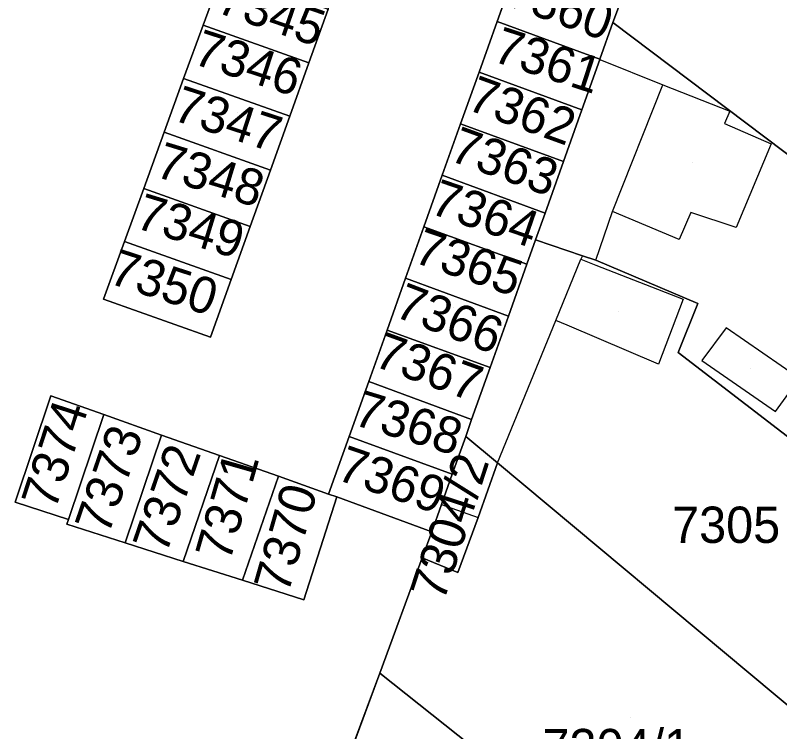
# Model space of a CAD drawing. Extents: x -266199 to -261993, y -1239047 to -1235108.
# Drawn here: x -263632.27 to -263590.18, y -1236263.23 to -1236223.78 of the extents above; entities that cross this region are included whole.
import ezdxf

# ---------------------------------------------------------------- set-up
doc = ezdxf.new("R2010")
doc.units = 0
for name, color, linetype in [('body_kn', 7, 'Continuous'), ('kladpar_druhypozemkov', 7, 'Continuous'), ('kladpar_hranice', 7, 'Continuous'), ('kladpar_parcelnecisla', 7, 'Continuous'), ('kladpar_plochy', 7, 'Continuous'), ('zappar_hrandruhpozemk', 7, 'Continuous')]:
    doc.layers.add(name, color=color, linetype=linetype)

msp = doc.modelspace()

# ---------------------------------------------------------------- linework, layer by layer
at = {"layer": 'body_kn'}
for p, q in [((-263605.73, -1236224.12), (-263605.73, -1236224.12)), ((-263599.37, -1236224.18), (-263599.37, -1236224.18)), ((-263621.93, -1236224.32), (-263621.93, -1236224.32)), ((-263600.09, -1236226.22), (-263600.09, -1236226.22)), ((-263600.09, -1236226.22), (-263600.09, -1236226.22)), ((-263600.08, -1236226.19), (-263600.08, -1236226.19)), ((-263600.08, -1236226.19), (-263600.08, -1236226.19)), ((-263616.1, -1236226.39), (-263616.1, -1236226.39)), ((-263616.1, -1236226.39), (-263616.1, -1236226.39)), ((-263606.73, -1236226.91), (-263606.73, -1236226.91)), ((-263623, -1236227.26), (-263623, -1236227.26)), ((-263596.62, -1236227.6), (-263596.62, -1236227.6)), ((-263596.62, -1236227.6), (-263596.62, -1236227.6)), ((-263601.08, -1236228.98), (-263601.08, -1236228.98)), ((-263601.08, -1236228.98), (-263601.08, -1236228.98)), ((-263592.93, -1236229.06), (-263592.93, -1236229.06)), ((-263617.16, -1236229.34), (-263617.16, -1236229.34)), ((-263617.16, -1236229.34), (-263617.16, -1236229.34)), ((-263607.75, -1236229.76), (-263607.75, -1236229.76)), ((-263593.22, -1236229.73), (-263593.22, -1236229.73)), ((-263624.08, -1236230.22), (-263624.08, -1236230.22)), ((-263590.65, -1236230.85), (-263590.65, -1236230.85)), ((-263602.09, -1236231.83), (-263602.09, -1236231.83)), ((-263602.09, -1236231.83), (-263602.09, -1236231.83)), ((-263618.22, -1236232.3), (-263618.22, -1236232.3)), ((-263618.22, -1236232.3), (-263618.22, -1236232.3)), ((-263608.76, -1236232.59), (-263608.76, -1236232.59)), ((-263625.2, -1236233.32), (-263625.2, -1236233.32)), ((-263603.1, -1236234.67), (-263603.1, -1236234.67)), ((-263603.1, -1236234.67), (-263603.1, -1236234.67)), ((-263599.39, -1236234.58), (-263599.39, -1236234.58)), ((-263599.39, -1236234.58), (-263599.39, -1236234.58)), ((-263595.07, -1236234.63), (-263595.07, -1236234.63)), ((-263619.33, -1236235.41), (-263619.33, -1236235.41)), ((-263619.33, -1236235.41), (-263619.33, -1236235.41)), ((-263609.77, -1236235.42), (-263609.77, -1236235.42)), ((-263592.57, -1236235.47), (-263592.57, -1236235.47)), ((-263626.26, -1236236.23), (-263626.26, -1236236.23)), ((-263603.62, -1236236.15), (-263603.62, -1236236.15)), ((-263595.71, -1236236.12), (-263595.71, -1236236.12)), ((-263601.12, -1236237.21), (-263601.12, -1236237.21)), ((-263601.04, -1236237.02), (-263601.04, -1236237.02)), ((-263601.04, -1236237.02), (-263601.04, -1236237.02)), ((-263604.1, -1236237.49), (-263604.1, -1236237.49)), ((-263604.1, -1236237.49), (-263604.1, -1236237.49)), ((-263600.3, -1236237.27), (-263600.3, -1236237.27)), ((-263600.3, -1236237.27), (-263600.3, -1236237.27)), ((-263600.3, -1236237.53), (-263600.3, -1236237.53)), ((-263620.38, -1236238.33), (-263620.38, -1236238.33)), ((-263620.38, -1236238.33), (-263620.38, -1236238.33)), ((-263610.78, -1236238.26), (-263610.78, -1236238.26)), ((-263627.42, -1236239.41), (-263627.42, -1236239.41)), ((-263595.49, -1236239.41), (-263595.49, -1236239.41)), ((-263594.69, -1236239.64), (-263594.69, -1236239.64)), ((-263605.12, -1236240.34), (-263605.12, -1236240.34)), ((-263605.12, -1236240.34), (-263605.12, -1236240.34)), ((-263602.5, -1236240.58), (-263602.5, -1236240.58)), ((-263602.5, -1236240.58), (-263602.5, -1236240.58)), ((-263601.89, -1236240.84), (-263601.89, -1236240.84)), ((-263593.12, -1236240.99), (-263593.12, -1236240.99)), ((-263593.12, -1236240.99), (-263593.12, -1236240.99)), ((-263611.8, -1236241.11), (-263611.8, -1236241.11)), ((-263621.52, -1236241.5), (-263621.52, -1236241.5)), ((-263595.77, -1236242.35), (-263595.77, -1236242.35)), ((-263596.85, -1236242.98), (-263596.85, -1236242.98)), ((-263594.47, -1236242.79), (-263594.47, -1236242.79)), ((-263606.13, -1236243.18), (-263606.13, -1236243.18)), ((-263606.13, -1236243.18), (-263606.13, -1236243.18)), ((-263612.81, -1236243.95), (-263612.81, -1236243.95)), ((-263630.31, -1236244.73), (-263630.31, -1236244.73)), ((-263630.31, -1236244.73), (-263630.31, -1236244.73)), ((-263590.41, -1236245.6), (-263590.41, -1236245.6)), ((-263627.39, -1236245.76), (-263627.39, -1236245.76)), ((-263627.39, -1236245.76), (-263627.39, -1236245.76)), ((-263607.14, -1236246.03), (-263607.14, -1236246.03)), ((-263607.14, -1236246.03), (-263607.14, -1236246.03)), ((-263624.21, -1236246.89), (-263624.21, -1236246.89)), ((-263624.21, -1236246.89), (-263624.21, -1236246.89)), ((-263613.89, -1236246.97), (-263613.89, -1236246.97)), ((-263607.47, -1236246.97), (-263607.47, -1236246.97)), ((-263607.47, -1236246.97), (-263607.47, -1236246.97)), ((-263621.03, -1236248.01), (-263621.03, -1236248.01)), ((-263621.03, -1236248.01), (-263621.03, -1236248.01)), ((-263605.72, -1236248.43), (-263605.72, -1236248.43)), ((-263605.72, -1236248.43), (-263605.72, -1236248.43)), ((-263617.78, -1236249.16), (-263617.78, -1236249.16)), ((-263617.78, -1236249.16), (-263617.78, -1236249.16)), ((-263608.21, -1236249.04), (-263608.21, -1236249.04)), ((-263608.21, -1236249.04), (-263608.21, -1236249.04)), ((-263615.02, -1236250.14), (-263615.02, -1236250.14)), ((-263632.27, -1236250.59), (-263632.27, -1236250.59)), ((-263614.57, -1236250.3), (-263614.57, -1236250.3)), ((-263608.8, -1236250.71), (-263608.8, -1236250.71)), ((-263608.8, -1236250.71), (-263608.8, -1236250.71)), ((-263629.34, -1236251.54), (-263629.34, -1236251.54)), ((-263606.78, -1236251.43), (-263606.78, -1236251.43)), ((-263629.43, -1236251.8), (-263629.43, -1236251.8)), ((-263609.34, -1236252.22), (-263609.34, -1236252.22)), ((-263609.34, -1236252.22), (-263609.34, -1236252.22)), ((-263626.22, -1236252.82), (-263626.22, -1236252.82)), ((-263609.86, -1236253.65), (-263609.86, -1236253.65)), ((-263623.02, -1236253.85), (-263623.02, -1236253.85)), ((-263607.9, -1236254.46), (-263607.9, -1236254.46)), ((-263619.75, -1236254.89), (-263619.75, -1236254.89)), ((-263616.39, -1236255.96), (-263616.39, -1236255.96)), ((-263612.19, -1236260.01), (-263612.19, -1236260.01))]:
    msp.add_line(p, q, dxfattribs=at)
at = {"layer": 'kladpar_druhypozemkov'}
for p, q in [((-263603.12, -1236225.7), (-263603.12, -1236225.7)), ((-263619.35, -1236225.97), (-263619.35, -1236225.97)), ((-263603.99, -1236228.38), (-263603.99, -1236228.38)), ((-263620.04, -1236229.11), (-263620.04, -1236229.11)), ((-263604.89, -1236231.3), (-263604.89, -1236231.3)), ((-263621.47, -1236232.08), (-263621.47, -1236232.08)), ((-263594.96, -1236231.89), (-263594.96, -1236231.89)), ((-263605.93, -1236234.1), (-263605.93, -1236234.1)), ((-263622.16, -1236235.22), (-263622.16, -1236235.22)), ((-263606.97, -1236236.98), (-263606.97, -1236236.98)), ((-263623.81, -1236237.93), (-263623.81, -1236237.93)), ((-263608.14, -1236239.85), (-263608.14, -1236239.85)), ((-263599.03, -1236240.09), (-263599.03, -1236240.09)), ((-263608.94, -1236242.77), (-263608.94, -1236242.77)), ((-263591.76, -1236243.23), (-263591.76, -1236243.23)), ((-263609.85, -1236245.73), (-263609.85, -1236245.73)), ((-263630.64, -1236247.3), (-263630.64, -1236247.3)), ((-263606.92, -1236248.39), (-263606.92, -1236248.39)), ((-263627.7, -1236249.02), (-263627.7, -1236249.02)), ((-263611.24, -1236248.65), (-263611.24, -1236248.65)), ((-263624.41, -1236250.11), (-263624.41, -1236250.11)), ((-263621.44, -1236251.06), (-263621.44, -1236251.06)), ((-263593.1, -1236251.02), (-263593.1, -1236251.02)), ((-263618.15, -1236252.42), (-263618.15, -1236252.42)), ((-263598.42, -1236262.47), (-263598.42, -1236262.47))]:
    msp.add_line(p, q, dxfattribs=at)
at = {"layer": 'kladpar_hranice'}
for points in [[(-263603, -1236174.37), (-263604.24, -1236177.43), (-263605.28, -1236180.04), (-263606.41, -1236182.83), (-263607.53, -1236185.62), (-263608.63, -1236188.35), (-263609.73, -1236191.09), (-263610.84, -1236193.85), (-263612.17, -1236197.52), (-263613.35, -1236200.76), (-263614.42, -1236203.7), (-263615.51, -1236206.67), (-263616.56, -1236209.56), (-263617.64, -1236212.52), (-263618.71, -1236215.49), (-263619.78, -1236218.43), (-263620.85, -1236221.37), (-263621.93, -1236224.32), (-263623, -1236227.26), (-263624.08, -1236230.22), (-263625.2, -1236233.32), (-263626.26, -1236236.23), (-263627.42, -1236239.41), (-263621.52, -1236241.5)], [(-263621.52, -1236241.5), (-263620.38, -1236238.33), (-263619.33, -1236235.41), (-263618.22, -1236232.3), (-263617.16, -1236229.34), (-263616.1, -1236226.39), (-263615.04, -1236223.44), (-263613.98, -1236220.49), (-263612.92, -1236217.55), (-263611.86, -1236214.58), (-263610.79, -1236211.62), (-263609.75, -1236208.72), (-263608.69, -1236205.74), (-263607.63, -1236202.8), (-263606.46, -1236199.55), (-263605.2, -1236196.03), (-263604.1, -1236193.28), (-263602.99, -1236190.54), (-263601.9, -1236187.82), (-263600.77, -1236185.02), (-263599.65, -1236182.23), (-263598.6, -1236179.62), (-263597.37, -1236176.56)], [(-263560.81, -1236236.29), (-263565.81, -1236249.49), (-263599.37, -1236224.18), (-263599.06, -1236223.35), (-263598.06, -1236220.57), (-263597.07, -1236217.82), (-263595.97, -1236214.77), (-263594.83, -1236211.61), (-263594.06, -1236209.47), (-263573.05, -1236226.08), (-263574.54, -1236228.04), (-263575.93, -1236226.87), (-263577.59, -1236228.92), (-263576.22, -1236230.08), (-263578.23, -1236232.57), (-263571.47, -1236237.87), (-263566.29, -1236231.54), (-263560.81, -1236236.29)], [(-263604.72, -1236221.27), (-263605.73, -1236224.12), (-263606.73, -1236226.91), (-263607.75, -1236229.76), (-263608.76, -1236232.59), (-263609.77, -1236235.42), (-263610.78, -1236238.26), (-263611.8, -1236241.11), (-263612.81, -1236243.95), (-263613.89, -1236246.97), (-263615.02, -1236250.14), (-263617.78, -1236249.16), (-263621.03, -1236248.01), (-263624.21, -1236246.89), (-263627.39, -1236245.76), (-263630.31, -1236244.73), (-263632.27, -1236250.59), (-263629.34, -1236251.54), (-263629.43, -1236251.8), (-263626.22, -1236252.82), (-263623.02, -1236253.85), (-263619.75, -1236254.89), (-263616.39, -1236255.96), (-263614.57, -1236250.3), (-263609.34, -1236252.22), (-263609.86, -1236253.65), (-263612.19, -1236260.01), (-263616.68, -1236272.03)], [(-263615.04, -1236223.44), (-263616.1, -1236226.39), (-263621.93, -1236224.32), (-263620.85, -1236221.37), (-263615.04, -1236223.44)], [(-263600.08, -1236226.19), (-263605.73, -1236224.12), (-263604.72, -1236221.27), (-263599.06, -1236223.35), (-263599.37, -1236224.18), (-263600.08, -1236226.19)], [(-263601.08, -1236228.98), (-263606.73, -1236226.91), (-263605.73, -1236224.12), (-263600.08, -1236226.19), (-263600.09, -1236226.22), (-263601.08, -1236228.98)], [(-263565.81, -1236249.49), (-263570.45, -1236261.6), (-263575.87, -1236257.71), (-263572.1, -1236253.03), (-263572.8, -1236252.56), (-263570.11, -1236249.18), (-263576.93, -1236243.74), (-263581.44, -1236249.34), (-263582.32, -1236248.6), (-263584.36, -1236251.11), (-263595.77, -1236242.35), (-263594.69, -1236239.64), (-263600.3, -1236237.27), (-263601.04, -1236237.02), (-263603.62, -1236236.15), (-263603.1, -1236234.67), (-263602.09, -1236231.83), (-263601.08, -1236228.98), (-263600.09, -1236226.22), (-263600.08, -1236226.19), (-263599.37, -1236224.18), (-263565.81, -1236249.49)], [(-263616.1, -1236226.39), (-263617.16, -1236229.34), (-263623, -1236227.26), (-263621.93, -1236224.32), (-263616.1, -1236226.39)], [(-263602.09, -1236231.83), (-263607.75, -1236229.76), (-263606.73, -1236226.91), (-263601.08, -1236228.98), (-263602.09, -1236231.83)], [(-263617.16, -1236229.34), (-263618.22, -1236232.3), (-263624.08, -1236230.22), (-263623, -1236227.26), (-263617.16, -1236229.34)], [(-263603.1, -1236234.67), (-263608.76, -1236232.59), (-263607.75, -1236229.76), (-263602.09, -1236231.83), (-263603.1, -1236234.67)], [(-263618.22, -1236232.3), (-263619.33, -1236235.41), (-263625.2, -1236233.32), (-263624.08, -1236230.22), (-263618.22, -1236232.3)], [(-263604.1, -1236237.49), (-263609.77, -1236235.42), (-263608.76, -1236232.59), (-263603.1, -1236234.67), (-263603.62, -1236236.15), (-263604.1, -1236237.49)], [(-263619.33, -1236235.41), (-263620.38, -1236238.33), (-263626.26, -1236236.23), (-263625.2, -1236233.32), (-263619.33, -1236235.41)], [(-263605.12, -1236240.34), (-263610.78, -1236238.26), (-263609.77, -1236235.42), (-263604.1, -1236237.49), (-263605.12, -1236240.34)], [(-263620.38, -1236238.33), (-263621.52, -1236241.5), (-263627.42, -1236239.41), (-263626.26, -1236236.23), (-263620.38, -1236238.33)], [(-263570.45, -1236261.6), (-263575.14, -1236273.97), (-263605.72, -1236248.43), (-263607.47, -1236246.97), (-263607.14, -1236246.03), (-263606.13, -1236243.18), (-263605.12, -1236240.34), (-263604.1, -1236237.49), (-263603.62, -1236236.15), (-263601.04, -1236237.02), (-263600.3, -1236237.27), (-263594.69, -1236239.64), (-263595.77, -1236242.35), (-263584.36, -1236251.11), (-263589.68, -1236257.48), (-263588.65, -1236258.27), (-263589.71, -1236259.58), (-263581.1, -1236266.54), (-263576.38, -1236260.79), (-263577.54, -1236259.78), (-263575.87, -1236257.71), (-263570.45, -1236261.6)], [(-263606.13, -1236243.18), (-263611.8, -1236241.11), (-263610.78, -1236238.26), (-263605.12, -1236240.34), (-263606.13, -1236243.18)], [(-263607.14, -1236246.03), (-263612.81, -1236243.95), (-263611.8, -1236241.11), (-263606.13, -1236243.18), (-263607.14, -1236246.03)], [(-263608.21, -1236249.04), (-263613.89, -1236246.97), (-263612.81, -1236243.95), (-263607.14, -1236246.03), (-263607.47, -1236246.97), (-263608.21, -1236249.04)], [(-263630.31, -1236244.73), (-263627.39, -1236245.76), (-263629.34, -1236251.54), (-263632.27, -1236250.59), (-263630.31, -1236244.73)], [(-263627.39, -1236245.76), (-263624.21, -1236246.89), (-263626.22, -1236252.82), (-263629.43, -1236251.8), (-263629.34, -1236251.54), (-263627.39, -1236245.76)], [(-263624.21, -1236246.89), (-263621.03, -1236248.01), (-263623.02, -1236253.85), (-263626.22, -1236252.82), (-263624.21, -1236246.89)], [(-263609.34, -1236252.22), (-263614.57, -1236250.3), (-263615.02, -1236250.14), (-263613.89, -1236246.97), (-263608.21, -1236249.04), (-263608.8, -1236250.71), (-263609.34, -1236252.22)], [(-263607.47, -1236246.97), (-263605.72, -1236248.43), (-263606.78, -1236251.43), (-263607.9, -1236254.46), (-263609.86, -1236253.65), (-263609.34, -1236252.22), (-263608.8, -1236250.71), (-263608.21, -1236249.04), (-263607.47, -1236246.97)], [(-263621.03, -1236248.01), (-263617.78, -1236249.16), (-263619.75, -1236254.89), (-263623.02, -1236253.85), (-263621.03, -1236248.01)], [(-263596.44, -1236272.52), (-263612.19, -1236260.01), (-263609.86, -1236253.65), (-263607.9, -1236254.46), (-263606.78, -1236251.43), (-263605.72, -1236248.43), (-263575.14, -1236273.97)], [(-263617.78, -1236249.16), (-263615.02, -1236250.14), (-263614.57, -1236250.3), (-263616.39, -1236255.96), (-263619.75, -1236254.89), (-263617.78, -1236249.16)], [(-263579.56, -1236286.06), (-263581.95, -1236299.58), (-263616.68, -1236272.03), (-263612.19, -1236260.01), (-263596.44, -1236272.52), (-263595.4, -1236273.34), (-263594.58, -1236273.99), (-263592.9, -1236275.39), (-263595.69, -1236278.87), (-263594.24, -1236279.98), (-263595.23, -1236281.1), (-263589.23, -1236286.08), (-263585.36, -1236281.35), (-263579.56, -1236286.06)]]:
    msp.add_lwpolyline(points, dxfattribs=at)
at = {"layer": 'kladpar_plochy'}
for p, q in [((-263620.85, -1236221.37), (-263621.93, -1236224.32)), ((-263604.72, -1236221.27), (-263605.73, -1236224.12)), ((-263616.1, -1236226.39), (-263615.04, -1236223.44)), ((-263605.73, -1236224.12), (-263606.73, -1236226.91)), ((-263621.93, -1236224.32), (-263623, -1236227.26)), ((-263617.16, -1236229.34), (-263616.1, -1236226.39)), ((-263606.73, -1236226.91), (-263607.75, -1236229.76)), ((-263623, -1236227.26), (-263624.08, -1236230.22)), ((-263618.22, -1236232.3), (-263617.16, -1236229.34)), ((-263607.75, -1236229.76), (-263608.76, -1236232.59)), ((-263624.08, -1236230.22), (-263625.2, -1236233.32)), ((-263619.33, -1236235.41), (-263618.22, -1236232.3)), ((-263608.76, -1236232.59), (-263609.77, -1236235.42)), ((-263625.2, -1236233.32), (-263626.26, -1236236.23)), ((-263620.38, -1236238.33), (-263619.33, -1236235.41)), ((-263609.77, -1236235.42), (-263610.78, -1236238.26)), ((-263626.26, -1236236.23), (-263627.42, -1236239.41)), ((-263621.52, -1236241.5), (-263620.38, -1236238.33)), ((-263610.78, -1236238.26), (-263611.8, -1236241.11)), ((-263627.42, -1236239.41), (-263621.52, -1236241.5)), ((-263611.8, -1236241.11), (-263612.81, -1236243.95)), ((-263612.81, -1236243.95), (-263613.89, -1236246.97)), ((-263630.31, -1236244.73), (-263632.27, -1236250.59)), ((-263627.39, -1236245.76), (-263630.31, -1236244.73)), ((-263624.21, -1236246.89), (-263627.39, -1236245.76)), ((-263621.03, -1236248.01), (-263624.21, -1236246.89)), ((-263613.89, -1236246.97), (-263615.02, -1236250.14)), ((-263617.78, -1236249.16), (-263621.03, -1236248.01)), ((-263615.02, -1236250.14), (-263617.78, -1236249.16)), ((-263632.27, -1236250.59), (-263629.34, -1236251.54)), ((-263616.39, -1236255.96), (-263614.57, -1236250.3)), ((-263614.57, -1236250.3), (-263609.34, -1236252.22)), ((-263629.34, -1236251.54), (-263629.43, -1236251.8)), ((-263629.43, -1236251.8), (-263626.22, -1236252.82)), ((-263609.34, -1236252.22), (-263609.86, -1236253.65)), ((-263626.22, -1236252.82), (-263623.02, -1236253.85)), ((-263609.86, -1236253.65), (-263612.19, -1236260.01)), ((-263623.02, -1236253.85), (-263619.75, -1236254.89)), ((-263619.75, -1236254.89), (-263616.39, -1236255.96)), ((-263612.19, -1236260.01), (-263616.68, -1236272.03))]:
    msp.add_line(p, q, dxfattribs=at)
for points in [[(-263560.81, -1236236.29), (-263565.81, -1236249.49), (-263599.37, -1236224.18), (-263599.06, -1236223.35), (-263598.06, -1236220.57), (-263597.07, -1236217.82), (-263595.97, -1236214.77), (-263594.83, -1236211.61), (-263594.06, -1236209.47), (-263573.05, -1236226.08), (-263574.54, -1236228.04), (-263575.93, -1236226.87), (-263577.59, -1236228.92), (-263576.22, -1236230.08), (-263578.23, -1236232.57), (-263571.47, -1236237.87), (-263566.29, -1236231.54)], [(-263615.04, -1236223.44), (-263616.1, -1236226.39), (-263621.93, -1236224.32), (-263620.85, -1236221.37)], [(-263600.08, -1236226.19), (-263605.73, -1236224.12), (-263604.72, -1236221.27), (-263599.06, -1236223.35), (-263599.37, -1236224.18)], [(-263601.08, -1236228.98), (-263606.73, -1236226.91), (-263605.73, -1236224.12), (-263600.08, -1236226.19), (-263600.09, -1236226.22)], [(-263565.81, -1236249.49), (-263570.45, -1236261.6), (-263575.87, -1236257.71), (-263572.1, -1236253.03), (-263572.8, -1236252.56), (-263570.11, -1236249.18), (-263576.93, -1236243.74), (-263581.44, -1236249.34), (-263582.32, -1236248.6), (-263584.36, -1236251.11), (-263595.77, -1236242.35), (-263594.69, -1236239.64), (-263600.3, -1236237.27), (-263601.04, -1236237.02), (-263603.62, -1236236.15), (-263603.1, -1236234.67), (-263602.09, -1236231.83), (-263601.08, -1236228.98), (-263600.09, -1236226.22), (-263600.08, -1236226.19), (-263599.37, -1236224.18)], [(-263616.1, -1236226.39), (-263617.16, -1236229.34), (-263623, -1236227.26), (-263621.93, -1236224.32)], [(-263602.09, -1236231.83), (-263607.75, -1236229.76), (-263606.73, -1236226.91), (-263601.08, -1236228.98)], [(-263617.16, -1236229.34), (-263618.22, -1236232.3), (-263624.08, -1236230.22), (-263623, -1236227.26)], [(-263603.1, -1236234.67), (-263608.76, -1236232.59), (-263607.75, -1236229.76), (-263602.09, -1236231.83)], [(-263618.22, -1236232.3), (-263619.33, -1236235.41), (-263625.2, -1236233.32), (-263624.08, -1236230.22)], [(-263604.1, -1236237.49), (-263609.77, -1236235.42), (-263608.76, -1236232.59), (-263603.1, -1236234.67), (-263603.62, -1236236.15)], [(-263619.33, -1236235.41), (-263620.38, -1236238.33), (-263626.26, -1236236.23), (-263625.2, -1236233.32)], [(-263605.12, -1236240.34), (-263610.78, -1236238.26), (-263609.77, -1236235.42), (-263604.1, -1236237.49)], [(-263620.38, -1236238.33), (-263621.52, -1236241.5), (-263627.42, -1236239.41), (-263626.26, -1236236.23)], [(-263570.45, -1236261.6), (-263575.14, -1236273.97), (-263605.72, -1236248.43), (-263607.47, -1236246.97), (-263607.14, -1236246.03), (-263606.13, -1236243.18), (-263605.12, -1236240.34), (-263604.1, -1236237.49), (-263603.62, -1236236.15), (-263601.04, -1236237.02), (-263600.3, -1236237.27), (-263594.69, -1236239.64), (-263595.77, -1236242.35), (-263584.36, -1236251.11), (-263589.68, -1236257.48), (-263588.65, -1236258.27), (-263589.71, -1236259.58), (-263581.1, -1236266.54), (-263576.38, -1236260.79), (-263577.54, -1236259.78), (-263575.87, -1236257.71)], [(-263606.13, -1236243.18), (-263611.8, -1236241.11), (-263610.78, -1236238.26), (-263605.12, -1236240.34)], [(-263607.14, -1236246.03), (-263612.81, -1236243.95), (-263611.8, -1236241.11), (-263606.13, -1236243.18)], [(-263608.21, -1236249.04), (-263613.89, -1236246.97), (-263612.81, -1236243.95), (-263607.14, -1236246.03), (-263607.47, -1236246.97)], [(-263630.31, -1236244.73), (-263627.39, -1236245.76), (-263629.34, -1236251.54), (-263632.27, -1236250.59)], [(-263627.39, -1236245.76), (-263624.21, -1236246.89), (-263626.22, -1236252.82), (-263629.43, -1236251.8), (-263629.34, -1236251.54)], [(-263624.21, -1236246.89), (-263621.03, -1236248.01), (-263623.02, -1236253.85), (-263626.22, -1236252.82)], [(-263609.34, -1236252.22), (-263614.57, -1236250.3), (-263615.02, -1236250.14), (-263613.89, -1236246.97), (-263608.21, -1236249.04), (-263608.8, -1236250.71)], [(-263607.47, -1236246.97), (-263605.72, -1236248.43), (-263606.78, -1236251.43), (-263607.9, -1236254.46), (-263609.86, -1236253.65), (-263609.34, -1236252.22), (-263608.8, -1236250.71), (-263608.21, -1236249.04)], [(-263621.03, -1236248.01), (-263617.78, -1236249.16), (-263619.75, -1236254.89), (-263623.02, -1236253.85)], [(-263575.14, -1236273.97), (-263579.56, -1236286.06), (-263585.36, -1236281.35), (-263581.47, -1236276.59), (-263578.89, -1236273.64), (-263577.91, -1236272.47), (-263588.86, -1236263.26), (-263596.44, -1236272.52), (-263612.19, -1236260.01), (-263609.86, -1236253.65), (-263607.9, -1236254.46), (-263606.78, -1236251.43), (-263605.72, -1236248.43)], [(-263617.78, -1236249.16), (-263615.02, -1236250.14), (-263614.57, -1236250.3), (-263616.39, -1236255.96), (-263619.75, -1236254.89)], [(-263579.56, -1236286.06), (-263581.95, -1236299.58), (-263616.68, -1236272.03), (-263612.19, -1236260.01), (-263596.44, -1236272.52), (-263595.4, -1236273.34), (-263594.58, -1236273.99), (-263592.9, -1236275.39), (-263595.69, -1236278.87), (-263594.24, -1236279.98), (-263595.23, -1236281.1), (-263589.23, -1236286.08), (-263585.36, -1236281.35)]]:
    msp.add_lwpolyline(points, close=True, dxfattribs=at)
at = {"layer": 'zappar_hrandruhpozemk'}
for p, q in [((-263600.09, -1236226.22), (-263596.62, -1236227.6)), ((-263599.39, -1236234.58), (-263596.62, -1236227.6)), ((-263590.65, -1236230.85), (-263592.57, -1236235.47)), ((-263600.3, -1236237.27), (-263599.39, -1236234.58)), ((-263601.04, -1236237.02), (-263601.12, -1236237.21)), ((-263605.72, -1236248.43), (-263602.5, -1236240.58)), ((-263601.89, -1236240.84), (-263602.5, -1236240.58)), ((-263596.85, -1236242.98), (-263601.89, -1236240.84)), ((-263593.12, -1236240.99), (-263594.47, -1236242.79)), ((-263608.8, -1236250.71), (-263606.78, -1236251.43))]:
    msp.add_line(p, q, dxfattribs=at)
for points in [[(-263596.62, -1236227.6), (-263592.93, -1236229.06), (-263593.22, -1236229.73), (-263590.65, -1236230.85)], [(-263592.57, -1236235.47), (-263595.07, -1236234.63), (-263595.71, -1236236.12), (-263599.39, -1236234.58)], [(-263602.5, -1236240.58), (-263601.12, -1236237.21), (-263600.3, -1236237.53), (-263595.49, -1236239.41), (-263596.85, -1236242.98)], [(-263594.47, -1236242.79), (-263590.41, -1236245.6), (-263589.08, -1236243.78), (-263593.12, -1236240.99)]]:
    msp.add_lwpolyline(points, dxfattribs=at)

# ---------------------------------------------------------------- texts
at = {"layer": 'kladpar_parcelnecisla'}
for s, rotation, p in [('7360', 340, (-263605.426, -1236223.166)), ('7345', 341, (-263621.29, -1236223.587)), ('7346', 342, (-263622.569, -1236226.423)), ('7361', 342, (-263606.07, -1236226.28)), ('7362', 340, (-263607.488, -1236228.938)), ('7347', 342, (-263623.684, -1236229.518)), ('7363', 340, (-263608.452, -1236231.742)), ('7348', 343, (-263624.652, -1236232.634)), ('7364', 341, (-263609.528, -1236234.655)), ('7349', 343, (-263625.749, -1236235.461)), ('7365', 341, (-263610.43, -1236237.347)), ('7350', 342, (-263627.212, -1236238.506)), ('7366', 339, (-263611.483, -1236240.329)), ('7367', 340, (-263612.612, -1236243.063)), ('7368', 343, (-263613.742, -1236246.294)), ('7374', 72, (-263630.072, -1236251.084)), ('7373', 71, (-263627.143, -1236252.45)), ('7372', 71, (-263623.958, -1236253.505)), ('7369', 341, (-263614.668, -1236249.315)), ('7304/2', 72, (-263608.681, -1236256.126)), ('7371', 74, (-263620.465, -1236253.929)), ('7370', 74, (-263617.247, -1236255.683))]:
    msp.add_text(s, height=2, rotation=rotation, dxfattribs=at).set_placement(p)
for s, p in [('7305', (-263596.102, -1236252.83)), ('7304/1', (-263603.237, -1236265.07))]:
    msp.add_text(s, height=2, dxfattribs=at).set_placement(p)

doc.saveas('drawing.dxf')
